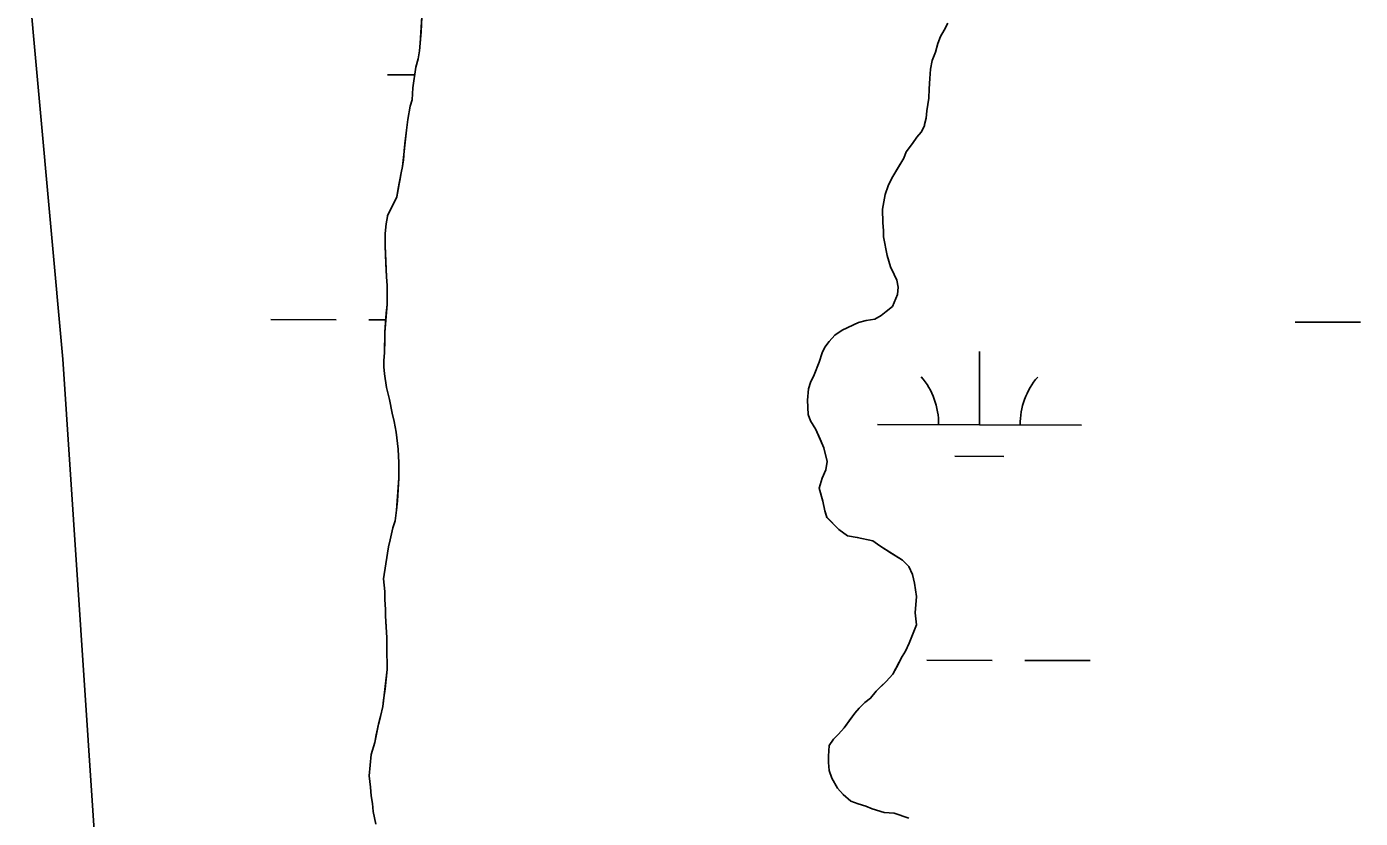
# Model space of a CAD drawing. Extents: x 3177385 to 3215275, y 903885 to 929304.
# Drawn here: x 3197576 to 3198230, y 925981 to 926369 of the extents above; entities that cross this region are included whole.
import ezdxf

# ---------------------------------------------------------------- set-up
doc = ezdxf.new("R2010")
doc.units = 0
for name, color, linetype in [('V-SITE-VEGE', 7, 'Continuous'), ('V-TOPO-SHOR', 7, 'Continuous'), ('V-WETL-SWMP', 7, 'Continuous')]:
    doc.layers.add(name, color=color, linetype=linetype)

msp = doc.modelspace()

# ---------------------------------------------------------------- linework, layer by layer
at = {"layer": 'V-SITE-VEGE'}
for p, q in [((3197769.06, 926361.06), (3197769.82, 926373.92)), ((3198025.85, 926367.39), (3198024.1, 926364.27)), ((3198027.6, 926370.86), (3198025.85, 926367.39)), ((3197768.69, 926357.24), (3197769.06, 926361.06)), ((3198022.69, 926360.81), (3198021.62, 926356.64)), ((3198024.1, 926364.27), (3198022.69, 926360.81)), ((3197766.91, 926349.26), (3197767.98, 926353.43)), ((3197767.98, 926353.43), (3197768.69, 926357.24)), ((3198019.87, 926352.48), (3198019.15, 926348.32)), ((3198021.62, 926356.64), (3198019.87, 926352.48)), ((3197765.47, 926339.19), (3197766.91, 926349.26)), ((3198019.15, 926348.32), (3198018.78, 926343.8)), ((3197765.09, 926333.29), (3197765.47, 926339.19)), ((3198018.78, 926343.8), (3198018.41, 926338.59)), ((3197764.04, 926330.17), (3197765.09, 926333.29)), ((3198018.38, 926334.07), (3198017.31, 926327.83)), ((3198018.41, 926338.59), (3198018.38, 926334.07)), ((3197762.96, 926323.57), (3197764.04, 926330.17)), ((3198017.31, 926327.83), (3198016.94, 926324.35)), ((3197762.24, 926318.36), (3197762.96, 926323.57)), ((3198016.23, 926320.54), (3198014.48, 926317.42)), ((3198016.94, 926324.35), (3198016.23, 926321.23)), ((3198016.23, 926321.23), (3198016.23, 926320.54)), ((3197760.41, 926300.65), (3197762.24, 926318.36)), ((3198012.38, 926315), (3198010.28, 926311.88)), ((3198014.48, 926317.42), (3198012.38, 926315)), ((3198007.13, 926307.73), (3198006.07, 926304.61)), ((3198010.28, 926311.88), (3198007.13, 926307.73)), ((3197759.7, 926297.53), (3197760.41, 926300.65)), ((3198006.07, 926304.61), (3198000.12, 926294.91)), ((3197757.55, 926285.73), (3197759.7, 926297.53)), ((3198000.12, 926294.91), (3197998.36, 926291.09)), ((3197996.95, 926286.93), (3197995.52, 926279.64)), ((3197998.36, 926291.09), (3197996.95, 926286.93)), ((3197752.99, 926276.37), (3197757.55, 926285.73)), ((3197752.28, 926272.55), (3197752.98, 926276.02)), ((3197752.98, 926276.02), (3197752.99, 926276.37)), ((3197995.52, 926279.64), (3197995.83, 926273.04)), ((3197751.87, 926261.78), (3197751.9, 926267.69)), ((3197751.9, 926267.69), (3197752.28, 926272.55)), ((3197995.83, 926273.04), (3197996.16, 926269.22)), ((3197996.16, 926269.22), (3197996.15, 926266.09)), ((3197752.49, 926246.49), (3197751.87, 926261.78)), ((3197996.15, 926266.09), (3197997.83, 926257.05)), ((3197997.83, 926257.05), (3197999.54, 926251.48)), ((3197999.54, 926251.48), (3198001.26, 926247.65)), ((3198001.26, 926247.65), (3198002.64, 926244.86)), ((3197752.81, 926242.32), (3197752.49, 926246.49)), ((3197752.77, 926232.94), (3197752.81, 926242.32)), ((3198002.64, 926244.86), (3198003.32, 926241.39)), ((3198003.32, 926241.39), (3198002.95, 926237.91)), ((3198002.95, 926237.91), (3198000.49, 926232.02)), ((3197751.66, 926219.4), (3197752.77, 926232.94)), ((3197997.35, 926229.6), (3197994.91, 926227.53)), ((3198000.49, 926232.02), (3197997.35, 926229.6)), ((3197983.77, 926224.11), (3197975.76, 926220.33)), ((3197987.6, 926225.14), (3197983.77, 926224.11)), ((3197991.77, 926225.81), (3197987.6, 926225.14)), ((3197994.91, 926227.53), (3197991.77, 926225.81)), ((3197751.6, 926209.32), (3197751.66, 926219.4)), ((3197972.27, 926217.92), (3197969.48, 926214.81)), ((3197975.76, 926220.33), (3197972.27, 926217.92)), ((3197751.24, 926205.5), (3197751.6, 926209.32)), ((3197965.97, 926209.26), (3197964.56, 926204.75)), ((3197967.38, 926212.04), (3197965.97, 926209.26)), ((3197969.48, 926214.81), (3197967.38, 926212.04)), ((3197751.22, 926202.37), (3197751.24, 926205.5)), ((3197751.55, 926198.9), (3197751.22, 926202.37)), ((3197964.56, 926204.75), (3197962.1, 926198.51)), ((3197752.56, 926192.29), (3197751.55, 926198.9)), ((3197962.1, 926198.51), (3197960.34, 926194.7)), ((3197753.92, 926186.38), (3197752.56, 926192.29)), ((3197959.28, 926191.58), (3197958.91, 926186.02)), ((3197960.34, 926194.7), (3197959.28, 926191.58)), ((3197755.27, 926179.77), (3197753.92, 926186.38)), ((3197958.91, 926186.02), (3197959.22, 926179.07)), ((3197756.29, 926175.6), (3197755.27, 926179.77)), ((3197959.22, 926179.07), (3197960.24, 926175.94)), ((3197960.24, 926175.94), (3197963, 926171.76)), ((3197757.31, 926170.38), (3197756.29, 926175.6)), ((3197758.31, 926162.03), (3197757.31, 926170.38)), ((3197963, 926171.76), (3197966.78, 926162.7)), ((3197966.78, 926162.7), (3197968.48, 926156.09)), ((3197758.62, 926155.43), (3197758.31, 926162.03)), ((3197758.58, 926147.79), (3197758.62, 926155.43)), ((3197967.76, 926151.93), (3197966.01, 926147.77)), ((3197968.48, 926156.09), (3197967.76, 926151.93)), ((3197757.46, 926132.16), (3197758.58, 926147.79)), ((3197966.01, 926147.77), (3197964.59, 926142.91)), ((3197964.59, 926142.91), (3197966.3, 926136.65)), ((3197966.3, 926136.65), (3197967.31, 926131.78)), ((3197756.74, 926126.95), (3197757.46, 926132.16)), ((3197967.31, 926131.78), (3197968.34, 926128.64)), ((3197754.26, 926117.58), (3197755.68, 926123.48)), ((3197755.68, 926123.48), (3197756.74, 926126.95)), ((3197968.34, 926128.64), (3197974.22, 926122.71)), ((3197753.55, 926114.11), (3197754.26, 926117.58)), ((3197974.22, 926122.71), (3197978.37, 926119.56)), ((3197978.37, 926119.56), (3197983.23, 926118.84)), ((3197983.23, 926118.84), (3197990.87, 926117.06)), ((3197990.87, 926117.06), (3197994.33, 926114.61)), ((3197752.11, 926105.78), (3197753.55, 926114.11)), ((3197994.33, 926114.61), (3198005.41, 926107.61)), ((3197751.04, 926098.49), (3197752.11, 926105.78)), ((3198005.41, 926107.61), (3198008.52, 926104.47)), ((3198008.52, 926104.47), (3198010.24, 926100.64)), ((3197751.7, 926092.23), (3197751.04, 926098.49)), ((3198010.24, 926100.64), (3198011.26, 926096.46)), ((3197751.68, 926088.41), (3197751.7, 926092.23)), ((3198011.26, 926096.46), (3198012.27, 926089.85)), ((3197752, 926083.54), (3197751.68, 926088.41)), ((3198012.27, 926089.85), (3198011.53, 926081.87)), ((3197751.98, 926080.42), (3197752, 926083.54)), ((3197752.62, 926069.64), (3197751.98, 926080.42)), ((3198011.53, 926081.87), (3198012.2, 926075.96)), ((3198012.2, 926075.96), (3198008.68, 926066.94)), ((3197752.6, 926064.78), (3197752.62, 926069.64)), ((3197752.89, 926054.01), (3197752.6, 926064.78)), ((3198008.68, 926066.94), (3198006.92, 926063.13)), ((3198005.17, 926060.36), (3198000.61, 926051.7)), ((3198006.92, 926063.13), (3198005.17, 926060.36)), ((3197750.71, 926035.95), (3197752.89, 926054.01)), ((3198000.61, 926051.7), (3197997.46, 926048.24)), ((3197997.46, 926048.24), (3197992.57, 926043.4)), ((3197989.77, 926039.94), (3197986.98, 926037.87)), ((3197992.57, 926043.4), (3197989.77, 926039.94)), ((3197749.65, 926031.09), (3197750.71, 926035.95)), ((3197982.09, 926032.68), (3197976.85, 926025.41)), ((3197984.19, 926035.1), (3197982.09, 926032.68)), ((3197986.98, 926037.87), (3197984.19, 926035.1)), ((3197746.8, 926018.25), (3197748.58, 926027.28)), ((3197748.58, 926027.28), (3197749.65, 926031.09)), ((3197976.85, 926025.41), (3197974.05, 926022.3)), ((3197971.6, 926019.88), (3197969.5, 926016.76)), ((3197974.05, 926022.3), (3197971.6, 926019.88)), ((3197743.94, 926001.94), (3197745.03, 926012.36)), ((3197745.03, 926012.36), (3197746.8, 926018.25)), ((3197969.5, 926016.76), (3197969.13, 926011.55)), ((3197969.13, 926011.55), (3197969.11, 926008.43)), ((3197969.11, 926008.43), (3197969.44, 926004.6)), ((3197744.6, 925996.37), (3197743.94, 926001.94)), ((3197969.44, 926004.6), (3197970.81, 926000.77)), ((3197970.81, 926000.77), (3197973.57, 925995.9)), ((3197744.93, 925992.2), (3197744.6, 925996.37)), ((3197973.57, 925995.9), (3197976.33, 925992.76)), ((3197976.33, 925992.76), (3197980.14, 925989.61)), ((3197745.61, 925988.38), (3197744.93, 925992.2)), ((3197745.94, 925984.55), (3197745.61, 925988.38)), ((3197980.14, 925989.61), (3197983.6, 925988.2)), ((3197983.6, 925988.2), (3197987.42, 925987.14)), ((3197987.42, 925987.14), (3197990.54, 925985.73)), ((3197747.29, 925978.29), (3197745.94, 925984.55)), ((3197990.54, 925985.73), (3197996.44, 925983.97)), ((3197996.44, 925983.97), (3198001.3, 925983.59)), ((3198001.3, 925983.59), (3198008.58, 925981.13))]:
    msp.add_line(p, q, dxfattribs=at)
at = {"layer": 'V-TOPO-SHOR'}
for points in [[(3197747.29, 925978.29), (3197745.94, 925984.55), (3197745.61, 925988.38), (3197744.93, 925992.2), (3197744.61, 925996.37), (3197743.94, 926001.94), (3197745.03, 926012.36), (3197746.8, 926018.25), (3197747.52, 926022.07), (3197748.58, 926027.28), (3197749.65, 926031.09), (3197750.71, 926035.95), (3197751.08, 926039.08), (3197751.8, 926044.63), (3197752.89, 926054.01), (3197752.6, 926064.78), (3197752.62, 926069.64), (3197752.31, 926074.86), (3197751.98, 926080.42), (3197752, 926083.54), (3197751.68, 926088.41), (3197751.7, 926092.23), (3197751.37, 926095.36), (3197751.04, 926098.49), (3197752.11, 926105.78), (3197753.55, 926114.11), (3197754.26, 926117.58), (3197755.68, 926123.48), (3197756.74, 926126.95), (3197757.46, 926132.16), (3197757.83, 926136.67), (3197758.58, 926147.79), (3197758.62, 926155.43), (3197758.31, 926162.03), (3197757.31, 926170.38), (3197756.29, 926175.6), (3197755.27, 926179.77), (3197753.92, 926186.38), (3197752.56, 926192.29), (3197751.55, 926198.9), (3197751.22, 926202.37), (3197751.24, 926205.5), (3197751.6, 926209.32), (3197751.64, 926215.57), (3197751.66, 926219.4), (3197752.4, 926228.77), (3197752.77, 926232.94), (3197752.8, 926239.19), (3197752.81, 926242.32), (3197752.49, 926246.49), (3197752.18, 926253.1), (3197751.87, 926261.78), (3197751.9, 926267.69), (3197752.28, 926272.55), (3197752.99, 926276.02), (3197752.99, 926276.37), (3197757.55, 926285.73), (3197758.27, 926289.89), (3197758.98, 926293.71), (3197759.7, 926297.53), (3197760.41, 926300.65), (3197760.77, 926303.78), (3197761.14, 926308.29), (3197761.51, 926311.76), (3197762.24, 926318.36), (3197762.96, 926323.57), (3197764.04, 926330.17), (3197765.09, 926333.29), (3197765.47, 926339.19), (3197766.91, 926349.26), (3197767.98, 926353.43), (3197768.69, 926357.24), (3197769.06, 926361.06), (3197769.43, 926366.62), (3197769.82, 926373.92)], [(3198027.6, 926370.86), (3198025.85, 926367.39), (3198024.1, 926364.27), (3198022.69, 926360.81), (3198021.62, 926356.64), (3198019.87, 926352.48), (3198019.15, 926348.32), (3198018.78, 926343.8), (3198018.41, 926338.59), (3198018.38, 926334.07), (3198017.31, 926327.83), (3198016.94, 926324.35), (3198016.23, 926321.23), (3198016.23, 926320.54), (3198014.48, 926317.42), (3198012.38, 926315), (3198010.28, 926311.88), (3198007.13, 926307.73), (3198006.07, 926304.61), (3198003.27, 926300.1), (3198000.12, 926294.91), (3197998.36, 926291.09), (3197996.95, 926286.93), (3197995.52, 926279.64), (3197995.83, 926273.04), (3197996.16, 926269.22), (3197996.15, 926266.09), (3197997.83, 926257.05), (3197999.54, 926251.48), (3198001.26, 926247.65), (3198002.64, 926244.86), (3198003.32, 926241.39), (3198002.95, 926237.91), (3198000.49, 926232.02), (3197997.35, 926229.6), (3197994.91, 926227.53), (3197991.77, 926225.81), (3197987.6, 926225.14), (3197983.77, 926224.11), (3197975.76, 926220.33), (3197972.27, 926217.92), (3197969.48, 926214.81), (3197967.38, 926212.04), (3197965.97, 926209.26), (3197964.56, 926204.75), (3197962.1, 926198.51), (3197960.34, 926194.7), (3197959.28, 926191.58), (3197958.91, 926186.02), (3197959.22, 926179.07), (3197960.24, 926175.94), (3197963, 926171.76), (3197965.06, 926166.88), (3197966.78, 926162.7), (3197968.48, 926156.09), (3197967.76, 926151.93), (3197966.01, 926147.77), (3197964.59, 926142.91), (3197966.3, 926136.65), (3197967.31, 926131.78), (3197968.34, 926128.64), (3197971.45, 926125.5), (3197974.22, 926122.71), (3197978.37, 926119.56), (3197983.23, 926118.84), (3197990.87, 926117.06), (3197994.33, 926114.61), (3197997.1, 926112.86), (3197999.87, 926111.11), (3198005.41, 926107.61), (3198008.52, 926104.47), (3198010.24, 926100.64), (3198011.26, 926096.46), (3198012.27, 926089.85), (3198011.9, 926085.69), (3198011.53, 926081.87)], [(3198011.53, 926081.87), (3198012.2, 926075.96), (3198008.68, 926066.94), (3198006.92, 926063.13), (3198005.17, 926060.36), (3198003.41, 926056.89), (3198000.61, 926051.7), (3197997.46, 926048.24), (3197995.02, 926045.82), (3197992.57, 926043.4), (3197989.77, 926039.94), (3197986.98, 926037.87), (3197984.19, 926035.1), (3197982.09, 926032.68), (3197979.3, 926028.87), (3197976.85, 926025.41), (3197974.05, 926022.3), (3197971.6, 926019.88), (3197969.5, 926016.76), (3197969.13, 926011.55), (3197969.11, 926008.43), (3197969.44, 926004.6), (3197970.81, 926000.77), (3197973.57, 925995.9), (3197976.33, 925992.76), (3197980.14, 925989.61), (3197983.6, 925988.2), (3197987.42, 925987.14), (3197990.54, 925985.73), (3197996.44, 925983.97), (3198001.3, 925983.59), (3198008.58, 925981.13)]]:
    msp.add_lwpolyline(points, dxfattribs=at)
at = {"layer": 'V-WETL-SWMP'}
for p, q in [((3197752.99, 926345.48), (3197766.37, 926345.45)), ((3197695.87, 926225.55), (3197727.87, 926225.47)), ((3197743.87, 926225.43), (3197752.13, 926225.42)), ((3198197.78, 926224.38), (3198229.78, 926224.3)), ((3198043.07, 926174), (3198043.15, 926210)), ((3197993.07, 926174.11), (3198093.07, 926173.88)), ((3198031.03, 926158.59), (3198055.03, 926158.54)), ((3198017.39, 926058.62), (3198049.39, 926058.55)), ((3198065.39, 926058.51), (3198097.39, 926058.44))]:
    msp.add_line(p, q, dxfattribs=at)
for points in [[(3197646.94, 926949.8), (3197576.17, 926666.53), (3197576.17, 926400.97), (3197593.86, 926206.23), (3197611.55, 925940.67)], [(3197747.29, 925978.29), (3197745.94, 925984.55), (3197745.61, 925988.38), (3197744.93, 925992.2), (3197744.61, 925996.37), (3197743.94, 926001.94), (3197745.04, 926012.35), (3197746.8, 926018.25), (3197747.52, 926022.07), (3197748.59, 926027.28), (3197749.65, 926031.09), (3197750.72, 926035.95), (3197751.08, 926039.08), (3197751.8, 926044.63), (3197752.89, 926054.01), (3197752.6, 926064.78), (3197752.63, 926069.64), (3197752.3, 926074.86), (3197751.99, 926080.42), (3197752, 926083.54), (3197751.68, 926088.41), (3197751.7, 926092.23), (3197751.04, 926098.49), (3197752.12, 926105.78), (3197753.55, 926114.11), (3197754.26, 926117.58), (3197755.68, 926123.48), (3197756.74, 926126.95), (3197757.46, 926132.16), (3197757.83, 926136.67), (3197758.58, 926147.79), (3197758.62, 926155.43), (3197758.31, 926162.03), (3197757.31, 926170.38), (3197756.3, 926175.59), (3197755.27, 926179.77), (3197753.92, 926186.38), (3197752.56, 926192.29), (3197751.55, 926198.9), (3197751.22, 926202.37), (3197751.24, 926205.5), (3197751.6, 926209.32), (3197751.66, 926219.4), (3197752.4, 926228.77), (3197752.77, 926232.94), (3197752.82, 926242.32), (3197752.49, 926246.49), (3197752.18, 926253.1), (3197751.87, 926261.78), (3197751.9, 926267.69), (3197752.28, 926272.55), (3197752.99, 926276.02), (3197752.99, 926276.37), (3197757.55, 926285.73), (3197758.27, 926289.89), (3197759.7, 926297.53), (3197760.41, 926300.65), (3197760.77, 926303.78), (3197761.14, 926308.29), (3197761.51, 926311.76), (3197762.24, 926318.36), (3197762.96, 926323.57), (3197764.04, 926330.17), (3197765.09, 926333.29), (3197765.47, 926339.19), (3197766.91, 926349.26), (3197767.98, 926353.42), (3197768.69, 926357.24), (3197769.06, 926361.06), (3197769.43, 926366.62), (3197769.82, 926373.91)], [(3198027.6, 926370.86), (3198025.85, 926367.39), (3198024.1, 926364.27), (3198022.69, 926360.81), (3198021.62, 926356.64), (3198019.87, 926352.48), (3198019.15, 926348.32), (3198018.78, 926343.8), (3198018.41, 926338.59), (3198018.38, 926334.08), (3198017.31, 926327.83), (3198016.94, 926324.35), (3198016.23, 926321.23), (3198016.23, 926320.54), (3198014.47, 926317.42), (3198012.38, 926315), (3198010.28, 926311.88), (3198007.13, 926307.73), (3198006.07, 926304.61), (3198003.27, 926300.1), (3198000.11, 926294.91), (3197998.36, 926291.09), (3197996.95, 926286.93), (3197995.52, 926279.64), (3197995.83, 926273.04), (3197996.16, 926269.22), (3197996.14, 926266.09), (3197997.84, 926257.05), (3197999.54, 926251.48), (3198001.26, 926247.65), (3198002.64, 926244.86), (3198003.31, 926241.39), (3198002.95, 926237.91), (3198000.49, 926232.02), (3197997.35, 926229.6), (3197994.91, 926227.53), (3197991.77, 926225.81), (3197987.6, 926225.14), (3197983.77, 926224.11), (3197975.76, 926220.33), (3197972.27, 926217.92), (3197969.48, 926214.81), (3197967.38, 926212.04), (3197965.97, 926209.26), (3197964.56, 926204.75), (3197962.1, 926198.51), (3197960.34, 926194.7), (3197959.28, 926191.58), (3197958.91, 926186.02), (3197959.22, 926179.07), (3197960.24, 926175.94), (3197963, 926171.76), (3197965.06, 926166.88), (3197966.78, 926162.7), (3197968.48, 926156.09), (3197967.76, 926151.93), (3197966.01, 926147.77), (3197964.59, 926142.91), (3197966.3, 926136.65), (3197967.31, 926131.78), (3197968.34, 926128.65), (3197974.22, 926122.71), (3197978.37, 926119.56), (3197983.23, 926118.84), (3197990.86, 926117.07), (3197994.33, 926114.61), (3198005.41, 926107.61), (3198008.52, 926104.47), (3198010.24, 926100.64), (3198011.26, 926096.46), (3198012.27, 926089.86), (3198011.9, 926085.69), (3198011.53, 926081.87), (3198012.2, 926075.96), (3198008.67, 926066.94), (3198006.92, 926063.13), (3198005.17, 926060.36), (3198003.41, 926056.89), (3198000.61, 926051.7), (3197997.46, 926048.24), (3197992.57, 926043.4), (3197989.77, 926039.94), (3197986.98, 926037.87), (3197984.19, 926035.1), (3197982.09, 926032.68), (3197979.29, 926028.87), (3197976.84, 926025.41), (3197974.05, 926022.3), (3197971.6, 926019.88), (3197969.5, 926016.76), (3197969.13, 926011.55), (3197969.11, 926008.43), (3197969.44, 926004.6), (3197970.81, 926000.78), (3197973.57, 925995.9), (3197976.33, 925992.76), (3197980.14, 925989.61), (3197983.6, 925988.2), (3197987.42, 925987.14), (3197990.54, 925985.73), (3197996.44, 925983.97), (3198001.3, 925983.59), (3198008.58, 925981.13)]]:
    msp.add_lwpolyline(points, dxfattribs=at)
for centre, start, end in [((3197987.82, 926174.6), 359.09484, 40.6385), ((3198098.31, 926174.34), 139.09484, 180.6385)]:
    msp.add_arc(centre, 35.25, start, end, dxfattribs=at)

doc.saveas('drawing.dxf')
